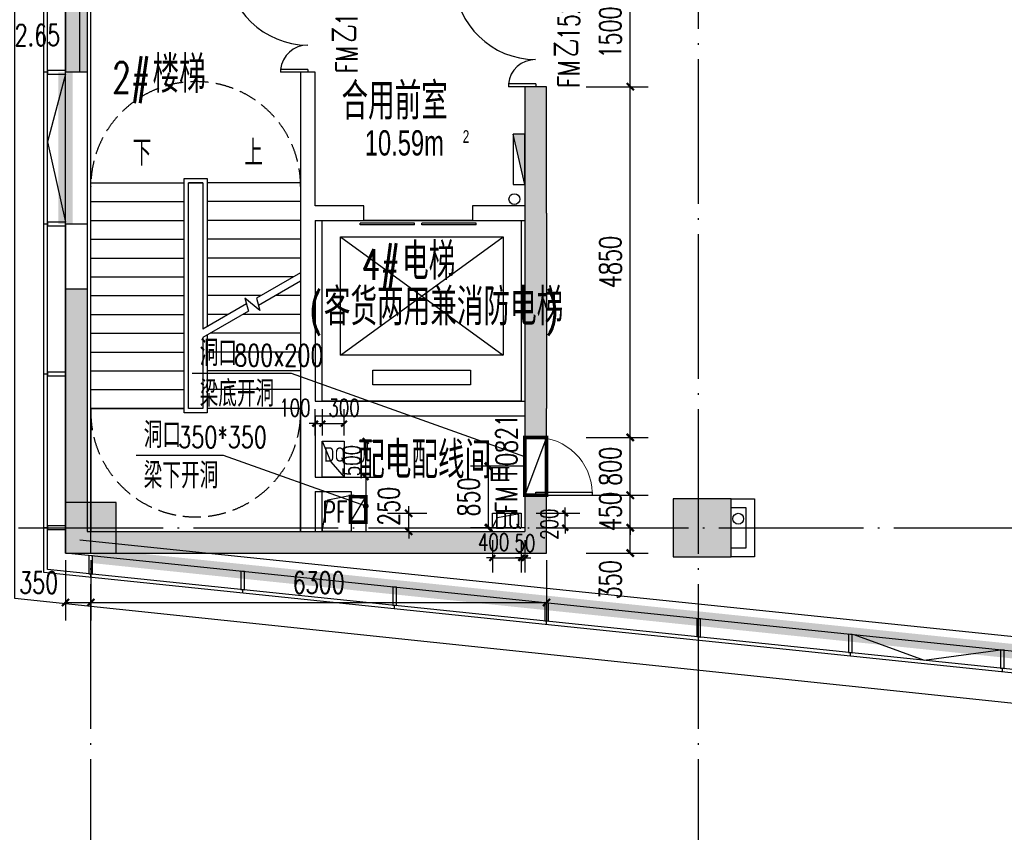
# Model space of a CAD drawing. Extents: x 797781 to 1255204, y 21234 to 1024248.
# Tile 427 of 656: x 895525 to 909134, y 468431 to 479670. Entities that reach past the tile are written whole.
import ezdxf

# ---------------------------------------------------------------- set-up
doc = ezdxf.new("R2010")
doc.units = 0
doc.header["$LTSCALE"] = 1000
doc.header["$MEASUREMENT"] = 0
for name, pattern in [('230303生产综合楼-平面图_t8$0$DASH', [0.35, 0.25, -0.1]), ('230303生产综合楼-平面图_t8$0$DOTE', [2.42, 2, -0.2, 0.02, -0.2]), ('__DASH', [0.35, 0.25, -0.1])]:
    doc.linetypes.add(name, pattern=pattern)
for name, color, linetype in [('.2023.03.07提建筑条件', 3, 'Continuous'), ('230303生产综合楼-平面图_t8$0$3T_WOOD', 21, 'Continuous'), ('230303生产综合楼-平面图_t8$0$COLUMN', 40, 'Continuous'), ('230303生产综合楼-平面图_t8$0$CURTWALL', 4, 'Continuous'), ('230303生产综合楼-平面图_t8$0$DIM_LEAD', 3, 'Continuous'), ('230303生产综合楼-平面图_t8$0$DIM_SYMB', 3, 'Continuous'), ('230303生产综合楼-平面图_t8$0$DOOR_FIRE', 4, 'Continuous'), ('230303生产综合楼-平面图_t8$0$DOOR_FIRE_TEXT', 7, 'Continuous'), ('230303生产综合楼-平面图_t8$0$DOTE', 1, '230303生产综合楼-平面图_t8$0$DOTE'), ('230303生产综合楼-平面图_t8$0$EVTR', 2, 'Continuous'), ('230303生产综合楼-平面图_t8$0$H-楼板留洞', 6, 'Continuous'), ('230303生产综合楼-平面图_t8$0$PUB_DIM', 3, 'Continuous'), ('230303生产综合楼-平面图_t8$0$PUB_HATCH', 8, 'Continuous'), ('230303生产综合楼-平面图_t8$0$PUB_TEXT', 7, 'Continuous'), ('230303生产综合楼-平面图_t8$0$SPACE', 7, 'Continuous'), ('230303生产综合楼-平面图_t8$0$STAIR', 2, 'Continuous'), ('230303生产综合楼-平面图_t8$0$VPIPE-雨水', 4, 'Continuous'), ('230303生产综合楼-平面图_t8$0$WALL', 40, 'Continuous'), ('230303生产综合楼-平面图_t8$0$WINDOW', 4, 'Continuous'), ('230303生产综合楼-平面图_t8$0$条件', 7, 'Continuous'), ('230303生产综合楼-平面图_t8$0$板洞', 6, 'Continuous'), ('230303生产综合楼-平面图_t8$0$水管', 4, 'Continuous'), ('230303生产综合楼-平面图_t8$0$看线', 115, 'Continuous'), ('230303生产综合楼-平面图_t8$0$轮廓', 2, 'Continuous'), ('DIM_LEAD', 3, 'Continuous'), ('DOOR_FIRE', 4, 'Continuous'), ('EQUIP_消火栓', 7, 'Continuous'), ('PUB_DIM', 3, 'Continuous'), ('PUB_HATCH', 8, 'Continuous'), ('PUB_TEXT', 7, 'Continuous'), ('TEL_TEXT', 7, 'Continuous'), ('VPIPE-消防', 1, 'Continuous'), ('电-强电平面-标注', 3, 'Continuous'), ('电气洞口', 6, 'Continuous')]:
    doc.layers.add(name, color=color, linetype=linetype)
doc.styles.add('230303生产综合楼-平面图_t8$0$_HZTXT', font='@HZTXT_E', dxfattribs={"width": 0.7, "bigfont": '@@HZTXT'})
doc.styles.add('230303生产综合楼-平面图_t8$0$_TCH_DIM', font='SIMPLEX', dxfattribs={"bigfont": 'GBCBIG'})
doc.styles.add('230303生产综合楼-平面图_T8$0$_TCH_DIM_T3', font='SIMPLEX', dxfattribs={"width": 0.705882, "bigfont": 'GBCBIG'})
doc.styles.add('230303生产综合楼-平面图_t8$0$_TCH_WINDOW', font='SIMPLEX', dxfattribs={"height": 3.5, "bigfont": 'GBCBIG'})
doc.styles.add('_TCH_DIM', font='SIMPLEX', dxfattribs={"bigfont": 'GBCBIG'})
doc.styles.add('_TCH_DIM_T3', font='SIMPLEX', dxfattribs={"width": 0.705882, "bigfont": 'GBCBIG'})
doc.styles.get("Standard").update_dxf_attribs({"font": 'gbenor.shx', "bigfont": 'gbcbig.shx'})
doc.dimstyles.new('230303生产综合楼-平面图_T8$0$_TCH_ARCH&&100', dxfattribs={"dimtxt": 297.5, "dimasz": 100, "dimexe": 250, "dimexo": 300, "dimgap": 126.25, "dimtad": 1, "dimdec": 0, "dimzin": 0, "dimdsep": 46, "dimtxsty": '230303生产综合楼-平面图_T8$0$_TCH_DIM_T3', "dimblk": '230303生产综合楼-平面图_t8$0$_ArchTick', "dimcen": 0.09, "dimclrt": 7, "dimazin": 2, "dimtfac": 1, "dimtdec": 0, "dimtix": 1, "dimtmove": 2, "dimatfit": 3, "dimfxl": 1, "dimtolj": 1, "dimtzin": 0, "dimarcsym": 0})
doc.dimstyles.new('_TCH_ARCH&&100', dxfattribs={"dimtxt": 297.5, "dimasz": 100, "dimexe": 250, "dimexo": 300, "dimgap": 126.25, "dimtad": 1, "dimdec": 0, "dimzin": 0, "dimdsep": 46, "dimtxsty": '_TCH_DIM_T3', "dimblk": 'ARCHTICK', "dimcen": 0.09, "dimclrt": 7, "dimazin": 2, "dimtfac": 1, "dimtdec": 0, "dimtix": 1, "dimtmove": 2, "dimatfit": 3, "dimfxl": 1, "dimtolj": 1, "dimtzin": 0, "dimarcsym": 0})
doc.dimstyles.new('_TCH_ARCH&&80', dxfattribs={"dimtxt": 238, "dimasz": 80, "dimexe": 200, "dimexo": 240, "dimgap": 101, "dimtad": 1, "dimdec": 0, "dimzin": 0, "dimdsep": 46, "dimtxsty": '_TCH_DIM_T3', "dimblk": 'ARCHTICK', "dimcen": 0.09, "dimclrt": 7, "dimazin": 2, "dimtfac": 1, "dimtdec": 0, "dimtix": 1, "dimtmove": 2, "dimatfit": 3, "dimfxl": 1, "dimtolj": 1, "dimtzin": 0, "dimarcsym": 0})

# ---------------------------------------------------------------- blocks, each defined once
blk = doc.blocks.new('AQ4-5')
at = {"color": 6, "linetype": '__DASH', "ltscale": 4, "const_width": 200}
for points in [[(1037161, 469163), (1037161, 471263)], [(1130261, 464963), (1130261, 461963), (1062726, 461963), (1037542, 464574)]]:
    blk.add_lwpolyline(points, dxfattribs=at)
blk = doc.blocks.new('ddddkkkkk')
at = {"layer": 'TEL_TEXT', "color": 3, "linetype": 'ByBlock'}
for p, q in [((1870760, -13732), (1870878, -14019)), ((1870878, -14019), (1871060, -14232))]:
    blk.add_line(p, q, dxfattribs=at)
blk.add_lwpolyline([(1871060, -13732), (1871060, -14232), (1870760, -14232), (1870760, -13732)], close=True, dxfattribs=at)
blk = doc.blocks.new('_ArchTick')
at = {"color": 0, "linetype": 'ByBlock', "const_width": 0.4}
blk.add_lwpolyline([(-0.5, -0.5), (0.5, 0.5)], dxfattribs=at)
blk = doc.blocks.new('*D6712')
at = {"layer": 'Defpoints', "color": 0, "transparency": 16777216}
for p in [(729408, 367189), (729736, 367189), (729408, 366689)]:
    blk.add_point(p, dxfattribs=at)
at = {"layer": 'PUB_DIM', "color": 0, "lineweight": -2, "transparency": 16777216}
for p, q in [((729648, 367189), (729936, 367189)), ((729736, 366689), (729736, 367189)), ((729648, 366689), (729936, 366689))]:
    blk.add_line(p, q, dxfattribs=at)
at = {"layer": 'PUB_DIM', "color": 0, "lineweight": -2, "transparency": 16777216, "xscale": 80, "yscale": 80, "zscale": 80}
for p, rotation in [((729736, 367189), 90), ((729736, 366689), 270)]:
    blk.add_blockref('_ArchTick', p, dxfattribs=dict(at, rotation=rotation))
at = {"layer": 'PUB_DIM', "color": 7, "transparency": 16777216, "insert": (729543, 366918), "char_height": 238, "attachment_point": 5, "rotation": 90, "style": '_TCH_DIM_T3'}
blk.add_mtext('\\A1;500', dxfattribs=at)
blk = doc.blocks.new('*D6713')
at = {"layer": 'Defpoints', "color": 0, "transparency": 16777216}
for p in [(729137, 367429), (729037, 367026), (729137, 367026)]:
    blk.add_point(p, dxfattribs=at)
at = {"layer": 'PUB_DIM', "color": 0, "lineweight": -2, "transparency": 16777216}
for p, q in [((729037, 367266), (729037, 367629)), ((729137, 367266), (729137, 367629)), ((729037, 367429), (728957, 367429)), ((729037, 367429), (729137, 367429)), ((729137, 367429), (729217, 367429))]:
    blk.add_line(p, q, dxfattribs=at)
at = {"layer": 'PUB_DIM', "color": 0, "lineweight": -2, "transparency": 16777216, "xscale": 80, "yscale": 80, "zscale": 80}
blk.add_blockref('_ArchTick', (729037, 367429), dxfattribs=at)
at = {"layer": 'PUB_DIM', "color": 0, "lineweight": -2, "transparency": 16777216, "xscale": 80, "yscale": 80, "zscale": 80, "rotation": 180}
blk.add_blockref('_ArchTick', (729137, 367429), dxfattribs=at)
at = {"layer": 'PUB_DIM', "color": 7, "transparency": 16777216, "insert": (728757, 367649), "char_height": 238, "attachment_point": 5, "style": '_TCH_DIM_T3'}
blk.add_mtext('\\A1;100', dxfattribs=at)
blk = doc.blocks.new('*D6714')
at = {"layer": 'Defpoints', "color": 0, "transparency": 16777216}
for p in [(729437, 367429), (729137, 367026), (729437, 367026)]:
    blk.add_point(p, dxfattribs=at)
at = {"layer": 'PUB_DIM', "color": 0, "lineweight": -2, "transparency": 16777216}
for p, q in [((729137, 367266), (729137, 367629)), ((729437, 367266), (729437, 367629)), ((729137, 367429), (729437, 367429))]:
    blk.add_line(p, q, dxfattribs=at)
at = {"layer": 'PUB_DIM', "color": 0, "lineweight": -2, "transparency": 16777216, "xscale": 80, "yscale": 80, "zscale": 80, "rotation": 180}
blk.add_blockref('_ArchTick', (729137, 367429), dxfattribs=at)
at = {"layer": 'PUB_DIM', "color": 0, "lineweight": -2, "transparency": 16777216, "xscale": 80, "yscale": 80, "zscale": 80}
blk.add_blockref('_ArchTick', (729437, 367429), dxfattribs=at)
at = {"layer": 'PUB_DIM', "color": 7, "transparency": 16777216, "insert": (729437, 367649), "char_height": 238, "attachment_point": 5, "style": '_TCH_DIM_T3'}
blk.add_mtext('\\A1;300', dxfattribs=at)
blk = doc.blocks.new('*D6715')
at = {"layer": 'Defpoints', "color": 0, "transparency": 16777216}
for p in [(731434, 366839), (732237, 366839), (732237, 365989)]:
    blk.add_point(p, dxfattribs=at)
at = {"layer": 'PUB_DIM', "color": 0, "lineweight": -2, "transparency": 16777216}
for p, q in [((731937, 366839), (731184, 366839)), ((731434, 365989), (731434, 366839)), ((731937, 365989), (731184, 365989))]:
    blk.add_line(p, q, dxfattribs=at)
at = {"layer": 'PUB_DIM', "color": 0, "lineweight": -2, "transparency": 16777216, "xscale": 100, "yscale": 100, "zscale": 100}
for p, rotation in [((731434, 366839), 90), ((731434, 365989), 270)]:
    blk.add_blockref('_ArchTick', p, dxfattribs=dict(at, rotation=rotation))
at = {"layer": 'PUB_DIM', "color": 7, "transparency": 16777216, "insert": (731159, 366414), "char_height": 297.5, "attachment_point": 5, "rotation": 90, "style": '_TCH_DIM_T3'}
blk.add_mtext('\\A1;850', dxfattribs=at)
blk = doc.blocks.new('*D6676')
at = {"layer": 'Defpoints', "color": 0, "transparency": 16777216}
for p in [(766439, 188079), (767080, 188079), (766439, 187879)]:
    blk.add_point(p, dxfattribs=at)
at = {"layer": 'PUB_DIM', "color": 0, "lineweight": -2, "transparency": 16777216}
for p, q in [((766679, 188079), (767280, 188079)), ((767080, 188079), (767080, 188159)), ((767080, 187879), (767080, 188079)), ((766679, 187879), (767280, 187879)), ((767080, 187879), (767080, 187799))]:
    blk.add_line(p, q, dxfattribs=at)
at = {"layer": 'PUB_DIM', "color": 0, "lineweight": -2, "transparency": 16777216, "xscale": 80, "yscale": 80, "zscale": 80}
for p, rotation in [((767080, 188079), 270), ((767080, 187879), 90)]:
    blk.add_blockref('_ArchTick', p, dxfattribs=dict(at, rotation=rotation))
at = {"layer": 'PUB_DIM', "color": 7, "transparency": 16777216, "insert": (766860, 187929), "char_height": 238, "attachment_point": 5, "rotation": 90, "style": '_TCH_DIM_T3'}
blk.add_mtext('\\A1;200', dxfattribs=at)
blk = doc.blocks.new('*D6677')
at = {"layer": 'Defpoints', "color": 0, "transparency": 16777216}
for p in [(766073, 187949), (766473, 187949), (766473, 187461)]:
    blk.add_point(p, dxfattribs=at)
at = {"layer": 'PUB_DIM', "color": 0, "lineweight": -2, "transparency": 16777216}
for p, q in [((766073, 187709), (766073, 187261)), ((766473, 187709), (766473, 187261)), ((766073, 187461), (765993, 187461)), ((766073, 187461), (766473, 187461)), ((766473, 187461), (766553, 187461))]:
    blk.add_line(p, q, dxfattribs=at)
at = {"layer": 'PUB_DIM', "color": 0, "lineweight": -2, "transparency": 16777216, "xscale": 80, "yscale": 80, "zscale": 80}
blk.add_blockref('_ArchTick', (766073, 187461), dxfattribs=at)
at = {"layer": 'PUB_DIM', "color": 0, "lineweight": -2, "transparency": 16777216, "xscale": 80, "yscale": 80, "zscale": 80, "rotation": 180}
blk.add_blockref('_ArchTick', (766473, 187461), dxfattribs=at)
at = {"layer": 'PUB_DIM', "color": 7, "transparency": 16777216, "insert": (766091, 187680), "char_height": 238, "attachment_point": 5, "style": '_TCH_DIM_T3'}
blk.add_mtext('\\A1;400', dxfattribs=at)
blk = doc.blocks.new('*D6678')
at = {"layer": 'Defpoints', "color": 0, "transparency": 16777216}
for p in [(766473, 187949), (766523, 187949), (766523, 187461)]:
    blk.add_point(p, dxfattribs=at)
at = {"layer": 'PUB_DIM', "color": 0, "lineweight": -2, "transparency": 16777216}
for p, q in [((766473, 187709), (766473, 187261)), ((766523, 187709), (766523, 187261)), ((766473, 187461), (766393, 187461)), ((766473, 187461), (766523, 187461)), ((766523, 187461), (766603, 187461))]:
    blk.add_line(p, q, dxfattribs=at)
at = {"layer": 'PUB_DIM', "color": 0, "lineweight": -2, "transparency": 16777216, "xscale": 80, "yscale": 80, "zscale": 80}
blk.add_blockref('_ArchTick', (766473, 187461), dxfattribs=at)
at = {"layer": 'PUB_DIM', "color": 0, "lineweight": -2, "transparency": 16777216, "xscale": 80, "yscale": 80, "zscale": 80, "rotation": 180}
blk.add_blockref('_ArchTick', (766523, 187461), dxfattribs=at)
at = {"layer": 'PUB_DIM', "color": 7, "transparency": 16777216, "insert": (766523, 187666), "char_height": 238, "attachment_point": 5, "style": '_TCH_DIM_T3'}
blk.add_mtext('\\A1;50', dxfattribs=at)
blk = doc.blocks.new('3FND33')
at = {"layer": 'PUB_TEXT', "style": '_TCH_DIM', "width": 0.705882}
blk.add_text('h+2.65', height=297.5, dxfattribs=at).set_placement((709709.4, 381969.5))
blk = doc.blocks.new('$TwtSys$00000434')
for p, q in [((-0.5, 0.5), (-0.5, -0.5)), ((-0.5, -0.5), (0.5, 0.5)), ((0.5, 0.5), (-0.5, 0.5)), ((0.5, -0.5), (0.5, 0.5)), ((-0.5, -0.5), (0.5, -0.5))]:
    blk.add_line(p, q)
blk.add_solid([(0.5, -0.5), (0.5, 0.5), (-0.5, -0.5)])
blk = doc.blocks.new('230303生产综合楼-平面图_t8$0$4-XHS')
at = {"layer": '230303生产综合楼-平面图_t8$0$VPIPE-雨水'}
blk.add_circle((1032936, 265724.5), 75, dxfattribs=at)
at = {"layer": 'VPIPE-消防'}
blk.add_circle((1029842.6, 270144.5), 75, dxfattribs=at)
at = {"layer": 'EQUIP_消火栓', "xscale": 700, "yscale": 160, "zscale": 700, "rotation": 90.00000000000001}
blk.add_blockref('$TwtSys$00000434', (1029907.6, 270694.5), dxfattribs=at)
blk = doc.blocks.new('230303生产综合楼-平面图_t8$0$3WLGJ')
at = {"layer": '230303生产综合楼-平面图_t8$0$3T_WOOD'}
for points in [[(1019266, 181822), (1019216, 181822)], [(1019266, 179722), (1019216, 179722)], [(1019266, 177647), (1019216, 177647)], [(1019266, 175522), (1019216, 175522)], [(1019866, 174833), (1019866, 174884)], [(1021966, 174617), (1021966, 174667)], [(1024066, 174399), (1024066, 174449)], [(1026166, 174181), (1026166, 174232)], [(1028266, 173964), (1028266, 174014)], [(1030366, 173746), (1030366, 173796)], [(1032466, 173528), (1032466, 173578)]]:
    blk.add_lwpolyline(points, dxfattribs=at)
for points in [[(1019266, 181847), (1019266, 181797), (1019516, 181797), (1019516, 181847)], [(1019266, 179747), (1019266, 179697), (1019516, 179697), (1019516, 179747)], [(1019266, 177672), (1019266, 177622), (1019516, 177622), (1019516, 177672)], [(1019266, 175547), (1019266, 175497), (1019516, 175497), (1019516, 175547)], [(1019841, 174886), (1019891, 174881), (1019891, 175132), (1019841, 175138)], [(1021941, 174670), (1021991, 174664), (1021991, 174916), (1021941, 174921)], [(1024041, 174452), (1024091, 174447), (1024091, 174698), (1024041, 174703)], [(1026141, 174234), (1026191, 174229), (1026191, 174480), (1026141, 174486)], [(1028241, 174016), (1028291, 174011), (1028291, 174263), (1028241, 174268)], [(1030341, 173799), (1030391, 173794), (1030391, 174045), (1030341, 174050)], [(1032441, 173581), (1032491, 173576), (1032491, 173827), (1032441, 173832)]]:
    blk.add_lwpolyline(points, close=True, dxfattribs=at)
blk = doc.blocks.new('230303生产综合楼-平面图_t8$0$$DORLIB2D$00000127')
at = {"color": 0}
for points in [[(-0.5333, 0.7949), (-0.5333, 0.6904)], [(-0.0333, 0.7949), (-0.5333, 0.7949)], [(-0.0333, 0.7949), (-0.0333, 0.6904)], [(0.5333, 0.7949), (0.0333, 0.7949)], [(0.0333, 0.7949), (0.0333, 0.6904)], [(0.5333, 0.7949), (0.5333, 0.6904)], [(-0.0333, 0.6904), (-0.5333, 0.6904)], [(0.5333, 0.6904), (0.0333, 0.6904)], [(0.5, 0.5), (-0.5, 0.5)]]:
    blk.add_lwpolyline(points, dxfattribs=at)
blk = doc.blocks.new('230303生产综合楼-平面图_t8$0$$DorLib2D$00000225')
at = {"color": 0}
for p, q in [((0.475, -0.0014), (0.475, 0.7521)), ((0.475, 0.7521), (0.5, 0.7521)), ((0.5, -0.0014), (0.5, 0.7521)), ((-0.5, 0), (-0.5, 0.252)), ((-0.475, 0.252), (-0.5, 0.252)), ((-0.475, 0), (-0.475, 0.252)), ((-0.475, 0), (-0.5, 0)), ((0.475, -0.0014), (0.5, -0.0014))]:
    blk.add_line(p, q, dxfattribs=at)
for centre, radius, start, end in [((0.5046, -0.0019), 0.7546, 92.24927, 179.72377), ((-0.5008, 0.0026), 0.2508, 359.78987, 84.09744)]:
    blk.add_arc(centre, radius, start, end, dxfattribs=at)
blk = doc.blocks.new('$DorLib2D$00000001')
for p, q in [((0.45, 0.975), (0.5, 0.975)), ((0.45, 0), (0.45, 0.975)), ((0.5, 0), (0.5, 0.975)), ((0.5, 0), (0.45, 0))]:
    blk.add_line(p, q)
at = {"lineweight": 13}
blk.add_arc((0.475, 0), 0.975, 91.4693, 180, dxfattribs=at)
blk = doc.blocks.new('230303生产综合楼-平面图_t8$0$_ArchTick')
at = {"color": 0, "linetype": 'ByBlock', "const_width": 0.3}
blk.add_lwpolyline([(-0.5, -0.5), (0.5, 0.5)], dxfattribs=at)
blk = doc.blocks.new('*D6260')
at = {"layer": '230303生产综合楼-平面图_t8$0$PUB_DIM', "color": 0, "lineweight": -2, "transparency": 16777216}
for p, q in [((729893, 272468), (730754, 272468)), ((730504, 272118), (730504, 272468)), ((729893, 272118), (730754, 272118))]:
    blk.add_line(p, q, dxfattribs=at)
at = {"layer": 'Defpoints', "color": 0, "transparency": 16777216}
for p in [(729593, 272468), (730504, 272468), (729593, 272118)]:
    blk.add_point(p, dxfattribs=at)
at = {"layer": '230303生产综合楼-平面图_t8$0$PUB_DIM', "color": 0, "lineweight": -2, "transparency": 16777216, "xscale": 100, "yscale": 100, "zscale": 100}
for p, rotation in [((730504, 272468), 90), ((730504, 272118), 270)]:
    blk.add_blockref('230303生产综合楼-平面图_t8$0$_ArchTick', p, dxfattribs=dict(at, rotation=rotation))
at = {"layer": '230303生产综合楼-平面图_t8$0$PUB_DIM', "color": 7, "transparency": 16777216, "insert": (730229, 271748), "char_height": 297.5, "attachment_point": 5, "rotation": 90, "style": '230303生产综合楼-平面图_T8$0$_TCH_DIM_T3'}
blk.add_mtext('\\A1;350', dxfattribs=at)
blk = doc.blocks.new('*D6261')
at = {"layer": '230303生产综合楼-平面图_t8$0$PUB_DIM', "color": 0, "lineweight": -2, "transparency": 16777216}
for p, q in [((730504, 272918), (730504, 273018)), ((729893, 272918), (730754, 272918)), ((730504, 272468), (730504, 272918)), ((729893, 272468), (730754, 272468)), ((730504, 272468), (730504, 272368))]:
    blk.add_line(p, q, dxfattribs=at)
at = {"layer": 'Defpoints', "color": 0, "transparency": 16777216}
for p in [(729593, 272918), (730504, 272918), (729593, 272468)]:
    blk.add_point(p, dxfattribs=at)
at = {"layer": '230303生产综合楼-平面图_t8$0$PUB_DIM', "color": 0, "lineweight": -2, "transparency": 16777216, "xscale": 100, "yscale": 100, "zscale": 100}
for p, rotation in [((730504, 272918), 270), ((730504, 272468), 90)]:
    blk.add_blockref('230303生产综合楼-平面图_t8$0$_ArchTick', p, dxfattribs=dict(at, rotation=rotation))
at = {"layer": '230303生产综合楼-平面图_t8$0$PUB_DIM', "color": 7, "transparency": 16777216, "insert": (730229, 272693), "char_height": 297.5, "attachment_point": 5, "rotation": 90, "style": '230303生产综合楼-平面图_T8$0$_TCH_DIM_T3'}
blk.add_mtext('\\A1;450', dxfattribs=at)
blk = doc.blocks.new('*D6262')
at = {"layer": '230303生产综合楼-平面图_t8$0$PUB_DIM', "color": 0, "lineweight": -2, "transparency": 16777216}
for p, q in [((729893, 273718), (730754, 273718)), ((730504, 272918), (730504, 273718)), ((729893, 272918), (730754, 272918))]:
    blk.add_line(p, q, dxfattribs=at)
at = {"layer": 'Defpoints', "color": 0, "transparency": 16777216}
for p in [(729593, 273718), (730504, 273718), (729593, 272918)]:
    blk.add_point(p, dxfattribs=at)
at = {"layer": '230303生产综合楼-平面图_t8$0$PUB_DIM', "color": 0, "lineweight": -2, "transparency": 16777216, "xscale": 100, "yscale": 100, "zscale": 100}
for p, rotation in [((730504, 273718), 90), ((730504, 272918), 270)]:
    blk.add_blockref('230303生产综合楼-平面图_t8$0$_ArchTick', p, dxfattribs=dict(at, rotation=rotation))
at = {"layer": '230303生产综合楼-平面图_t8$0$PUB_DIM', "color": 7, "transparency": 16777216, "insert": (730229, 273318), "char_height": 297.5, "attachment_point": 5, "rotation": 90, "style": '230303生产综合楼-平面图_T8$0$_TCH_DIM_T3'}
blk.add_mtext('\\A1;800', dxfattribs=at)
blk = doc.blocks.new('*D6263')
at = {"layer": '230303生产综合楼-平面图_t8$0$PUB_DIM', "color": 0, "lineweight": -2, "transparency": 16777216}
for p, q in [((729893, 278568), (730754, 278568)), ((730504, 273718), (730504, 278568)), ((729893, 273718), (730754, 273718))]:
    blk.add_line(p, q, dxfattribs=at)
at = {"layer": 'Defpoints', "color": 0, "transparency": 16777216}
for p in [(729593, 278568), (730504, 278568), (729593, 273718)]:
    blk.add_point(p, dxfattribs=at)
at = {"layer": '230303生产综合楼-平面图_t8$0$PUB_DIM', "color": 0, "lineweight": -2, "transparency": 16777216, "xscale": 100, "yscale": 100, "zscale": 100}
for p, rotation in [((730504, 278568), 90), ((730504, 273718), 270)]:
    blk.add_blockref('230303生产综合楼-平面图_t8$0$_ArchTick', p, dxfattribs=dict(at, rotation=rotation))
at = {"layer": '230303生产综合楼-平面图_t8$0$PUB_DIM', "color": 7, "transparency": 16777216, "insert": (730229, 276143), "char_height": 297.5, "attachment_point": 5, "rotation": 90, "style": '230303生产综合楼-平面图_T8$0$_TCH_DIM_T3'}
blk.add_mtext('\\A1;4850', dxfattribs=at)
blk = doc.blocks.new('*D6264')
at = {"layer": '230303生产综合楼-平面图_t8$0$PUB_DIM', "color": 0, "lineweight": -2, "transparency": 16777216}
for p, q in [((729893, 280068), (730754, 280068)), ((730504, 278568), (730504, 280068)), ((729893, 278568), (730754, 278568))]:
    blk.add_line(p, q, dxfattribs=at)
at = {"layer": 'Defpoints', "color": 0, "transparency": 16777216}
for p in [(729593, 280068), (730504, 280068), (729593, 278568)]:
    blk.add_point(p, dxfattribs=at)
at = {"layer": '230303生产综合楼-平面图_t8$0$PUB_DIM', "color": 0, "lineweight": -2, "transparency": 16777216, "xscale": 100, "yscale": 100, "zscale": 100}
for p, rotation in [((730504, 280068), 90), ((730504, 278568), 270)]:
    blk.add_blockref('230303生产综合楼-平面图_t8$0$_ArchTick', p, dxfattribs=dict(at, rotation=rotation))
at = {"layer": '230303生产综合楼-平面图_t8$0$PUB_DIM', "color": 7, "transparency": 16777216, "insert": (730229, 279318), "char_height": 297.5, "attachment_point": 5, "rotation": 90, "style": '230303生产综合楼-平面图_T8$0$_TCH_DIM_T3'}
blk.add_mtext('\\A1;1500', dxfattribs=at)
blk = doc.blocks.new('*D6266')
at = {"layer": '230303生产综合楼-平面图_t8$0$PUB_DIM', "color": 0, "lineweight": -2, "transparency": 16777216}
for p, q in [((722698, 272020), (722698, 271184)), ((723048, 272020), (723048, 271184)), ((722698, 271434), (723048, 271434))]:
    blk.add_line(p, q, dxfattribs=at)
at = {"layer": 'Defpoints', "color": 0, "transparency": 16777216}
for p in [(722698, 272320), (723048, 272320), (723048, 271434)]:
    blk.add_point(p, dxfattribs=at)
at = {"layer": '230303生产综合楼-平面图_t8$0$PUB_DIM', "color": 0, "lineweight": -2, "transparency": 16777216, "xscale": 100, "yscale": 100, "zscale": 100, "rotation": 180}
blk.add_blockref('230303生产综合楼-平面图_t8$0$_ArchTick', (722698, 271434), dxfattribs=at)
at = {"layer": '230303生产综合楼-平面图_t8$0$PUB_DIM', "color": 0, "lineweight": -2, "transparency": 16777216, "xscale": 100, "yscale": 100, "zscale": 100}
blk.add_blockref('230303生产综合楼-平面图_t8$0$_ArchTick', (723048, 271434), dxfattribs=at)
at = {"layer": '230303生产综合楼-平面图_t8$0$PUB_DIM', "color": 7, "transparency": 16777216, "insert": (722328, 271709), "char_height": 297.5, "attachment_point": 5, "style": '230303生产综合楼-平面图_T8$0$_TCH_DIM_T3'}
blk.add_mtext('\\A1;350', dxfattribs=at)
blk = doc.blocks.new('*D6267')
at = {"layer": '230303生产综合楼-平面图_t8$0$PUB_DIM', "color": 0, "lineweight": -2, "transparency": 16777216}
for p, q in [((723048, 272020), (723048, 271184)), ((729348, 272020), (729348, 271184)), ((723048, 271434), (729348, 271434))]:
    blk.add_line(p, q, dxfattribs=at)
at = {"layer": 'Defpoints', "color": 0, "transparency": 16777216}
for p in [(723048, 272320), (729348, 272320), (729348, 271434)]:
    blk.add_point(p, dxfattribs=at)
at = {"layer": '230303生产综合楼-平面图_t8$0$PUB_DIM', "color": 0, "lineweight": -2, "transparency": 16777216, "xscale": 100, "yscale": 100, "zscale": 100, "rotation": 180}
blk.add_blockref('230303生产综合楼-平面图_t8$0$_ArchTick', (723048, 271434), dxfattribs=at)
at = {"layer": '230303生产综合楼-平面图_t8$0$PUB_DIM', "color": 0, "lineweight": -2, "transparency": 16777216, "xscale": 100, "yscale": 100, "zscale": 100}
blk.add_blockref('230303生产综合楼-平面图_t8$0$_ArchTick', (729348, 271434), dxfattribs=at)
at = {"layer": '230303生产综合楼-平面图_t8$0$PUB_DIM', "color": 7, "transparency": 16777216, "insert": (726198, 271709), "char_height": 297.5, "attachment_point": 5, "style": '230303生产综合楼-平面图_T8$0$_TCH_DIM_T3'}
blk.add_mtext('\\A1;6300', dxfattribs=at)
blk = doc.blocks.new('*D6269')
at = {"layer": '230303生产综合楼-平面图_t8$0$PUB_DIM', "color": 0, "lineweight": -2, "transparency": 16777216}
for p, q in [((727442, 272668), (727442, 272768)), ((727148, 272668), (727692, 272668)), ((727442, 272418), (727442, 272668)), ((727148, 272418), (727692, 272418)), ((727442, 272418), (727442, 272318))]:
    blk.add_line(p, q, dxfattribs=at)
at = {"layer": 'Defpoints', "color": 0, "transparency": 16777216}
for p in [(726848, 272668), (727442, 272668), (726848, 272418)]:
    blk.add_point(p, dxfattribs=at)
at = {"layer": '230303生产综合楼-平面图_t8$0$PUB_DIM', "color": 0, "lineweight": -2, "transparency": 16777216, "xscale": 100, "yscale": 100, "zscale": 100}
for p, rotation in [((727442, 272668), 270), ((727442, 272418), 90)]:
    blk.add_blockref('230303生产综合楼-平面图_t8$0$_ArchTick', p, dxfattribs=dict(at, rotation=rotation))
at = {"layer": '230303生产综合楼-平面图_t8$0$PUB_DIM', "color": 7, "transparency": 16777216, "insert": (727167, 272765), "char_height": 297.5, "attachment_point": 5, "rotation": 90, "style": '230303生产综合楼-平面图_T8$0$_TCH_DIM_T3'}
blk.add_mtext('\\A1;250', dxfattribs=at)
blk = doc.blocks.new('_FZH')
blk.add_lwpolyline([(-0.5, -0.5), (0.5, -0.5), (0.5, 0.5), (-0.5, 0.5)], close=True)
at = {"layer": 'PUB_HATCH'}
blk.add_solid([(-0.5, -0.5), (0.5, -0.5), (-0.5, 0.5), (0.5, 0.5)], dxfattribs=at)
blk = doc.blocks.new('3FQD')
at = {"layer": 'DIM_LEAD'}
for p, q in [((728712.4, 368120.4), (727337.1, 368120.4)), ((731936.8, 366970.4), (728712.4, 368120.4))]:
    blk.add_line(p, q, dxfattribs=at)
at = {"layer": '电气洞口', "color": 6, "lineweight": -2}
blk.add_line((732236.8, 367239.1), (731936.8, 366439.1), dxfattribs=at)
at = {"layer": '电气洞口', "color": 6, "lineweight": -2, "const_width": 50}
blk.add_lwpolyline([(731936.8, 366439.1), (732236.8, 366439.1), (732236.8, 367239.1), (731936.8, 367239.1)], close=True, dxfattribs=at)
at = {"layer": '电-强电平面-标注', "color": 3}
blk.add_blockref('ddddkkkkk', (-1141623.5, 380920.8), dxfattribs=at)
at = {"layer": 'PUB_TEXT', "style": '_TCH_DIM'}
for s, p in [('洞口', (727442.1, 368225.4)), ('梁底开洞', (727442.1, 367665.4))]:
    blk.add_text(s, height=357.45, dxfattribs=at).set_placement(p)
at = {"layer": 'PUB_TEXT', "style": '_TCH_DIM', "width": 0.705882}
blk.add_text('800x200', height=297.5, dxfattribs=at).set_placement((727918.7, 368225.4))
at = {"layer": 'PUB_TEXT'}
blk.add_text('DQ', height=200, dxfattribs=at).set_placement((729158.5, 366901.7))
at = {"layer": 'PUB_DIM'}
for base, p1, p2, angle, picture, middle in [((729136.8, 367429.1), (729036.8, 367026.4), (729136.8, 367026.4), 0, '*D6713', (728756.8, 367649.1)), ((729436.8, 367429.1), (729136.8, 367026.4), (729436.8, 367026.4), 0, '*D6714', (729436.8, 367649.1)), ((729735.9, 367189.1), (729408.4, 366689.1), (729408.4, 367189.1), 90, '*D6712', (729542.8, 366918))]:
    dim = blk.add_linear_dim(base=base, p1=p1, p2=p2, angle=angle, dimstyle='_TCH_ARCH&&80', dxfattribs=at)
    dim.commit()
    dim.dimension.update_dxf_attribs({"geometry": picture, "text_midpoint": middle, "dimtype": 161})
dim = blk.add_aligned_dim(p1=(732236.8, 365989.1), p2=(732236.8, 366839.1), distance=802.5, dimstyle='_TCH_ARCH&&100', dxfattribs=at)
dim.commit()
dim.dimension.update_dxf_attribs({"geometry": '*D6715', "text_midpoint": (731159.4, 366414.1)})
blk = doc.blocks.new('DQBD1')
at = {"layer": '.2023.03.07提建筑条件'}
blk.add_lwpolyline([(766073.1, 187879.2), (766073.1, 188079.2), (766473.1, 188079.2), (766473.1, 187879.2)], close=True, dxfattribs=at)
blk.add_lwpolyline([(766073.1, 187879.2), (766145.2, 188019.5), (766473.1, 188079.2)], dxfattribs=at)
at = {"layer": 'PUB_TEXT'}
blk.add_text('DQ', height=250, dxfattribs=at).set_placement((766101.6, 187860.3))
at = {"layer": 'PUB_DIM'}
for base, p1, p2, angle, picture, middle in [((767080.4, 188079.2), (766438.8, 187879.2), (766438.8, 188079.2), 90, '*D6676', (766860.4, 187929.2)), ((766473.1, 187460.7), (766073.1, 187949.3), (766473.1, 187949.3), 0, '*D6677', (766090.6, 187680.2)), ((766523.1, 187460.7), (766473.1, 187949.3), (766523.1, 187949.3), 0, '*D6678', (766523.1, 187666))]:
    dim = blk.add_linear_dim(base=base, p1=p1, p2=p2, angle=angle, dimstyle='_TCH_ARCH&&80', dxfattribs=at)
    dim.commit()
    dim.dimension.update_dxf_attribs({"geometry": picture, "text_midpoint": middle, "dimtype": 161})
blk = doc.blocks.new('230303生产综合楼-平面图_t8$0$HXT-2')
at = {"layer": '230303生产综合楼-平面图_t8$0$PUB_HATCH'}
for points in [[(722998.3, 280567.9), (722698.3, 280867.9), (722698.3, 278767.9), (722998.3, 278767.9)], [(729348.3, 276817.9), (729348.3, 278567.9), (729048.3, 278567.9), (729048.3, 276817.9)], [(729348.3, 276817.9), (729048.3, 276817.9), (729048.3, 274117.9), (729348.3, 274117.9)], [(722698.3, 275767.9), (722698.3, 272117.9), (722998.3, 272417.9), (722998.3, 275767.9)], [(729048.3, 274117.9), (729048.3, 273717.9), (729348.3, 273717.9), (729348.3, 274117.9)], [(729348.3, 272117.9), (729348.3, 272917.9), (729048.3, 272917.9), (729048.3, 272417.9)], [(722998.3, 272417.9), (722698.3, 272117.9), (726048.3, 272117.9), (726048.3, 272417.9)], [(726048.3, 272417.9), (726048.3, 272117.9), (726748.3, 272117.9), (726748.3, 272417.9)], [(726748.3, 272417.9), (726748.3, 272117.9), (729348.3, 272117.9), (729048.3, 272417.9)]]:
    blk.add_hatch(color=256, dxfattribs=at).paths.add_polyline_path(points)
at = {"layer": '230303生产综合楼-平面图_t8$0$DIM_LEAD'}
for p, q in [((724880.4, 273467), (723675.1, 273467)), ((726848.3, 272767.9), (724880.4, 273467))]:
    blk.add_line(p, q, dxfattribs=at)
at = {"layer": '230303生产综合楼-平面图_t8$0$DIM_LEAD', "const_width": 40}
blk.add_lwpolyline([(726867.2, 272761.2, 1), (726829.5, 272774.6, 1)], format="xyb", close=True, dxfattribs=at)
at = {"layer": '230303生产综合楼-平面图_t8$0$DIM_SYMB'}
for points in [[(723723.3, 277367.9, 0, 0, 0), (723723.3, 273267.9, 0, 0, 0), (725273.3, 273267.9, 0, 0, 0), (725273.3, 275117.9, 80, 0, 0), (725273.3, 275417.9, 0, 0, 0)], [(725273.3, 277367.9, 0, 0, 0), (725273.3, 275977.9, 80, 0, 0), (725273.3, 275677.9, 0, 0, 0)]]:
    blk.add_lwpolyline(points, format="xyseb", dxfattribs=at)
at = {"layer": '230303生产综合楼-平面图_t8$0$EVTR'}
for p, q in [((726498.3, 274852.9), (726498.3, 276492.9)), ((726498.3, 276492.9), (728748.3, 276492.9)), ((726498.3, 274852.9), (728748.3, 276492.9)), ((726498.3, 276492.9), (728748.3, 274852.9)), ((728748.3, 276492.9), (728748.3, 274852.9)), ((728748.3, 274852.9), (726498.3, 274852.9)), ((726948.3, 274442.9), (726948.3, 274647.9)), ((726948.3, 274647.9), (728298.3, 274647.9)), ((728298.3, 274647.9), (728298.3, 274442.9)), ((728298.3, 274442.9), (726948.3, 274442.9))]:
    blk.add_line(p, q, dxfattribs=at)
at = {"layer": '230303生产综合楼-平面图_t8$0$H-楼板留洞'}
blk.add_lwpolyline([(726248.3, 272967.9), (726648.3, 272967.9), (726648.3, 272417.9), (726248.3, 272417.9)], close=True, dxfattribs=at)
at = {"layer": '230303生产综合楼-平面图_t8$0$STAIR'}
for p, q in [((723048.3, 272817.9), (723048.3, 280517.9)), ((723048.3, 274117.9), (723048.3, 277237.9)), ((723048.3, 277237.9), (724338.3, 277237.9)), ((724338.3, 277297.9), (724658.3, 277297.9)), ((724338.3, 274057.9), (724338.3, 277297.9)), ((724398.3, 274117.9), (724398.3, 277237.9)), ((724398.3, 277237.9), (724598.3, 277237.9)), ((724398.3, 274117.9), (724398.3, 277237.9)), ((724598.3, 277237.9), (724398.3, 277237.9)), ((724598.3, 277237.9), (724598.3, 275215.9)), ((724598.3, 277237.9), (724598.3, 275215.9)), ((724658.3, 277297.9), (724658.3, 275250.6)), ((725948.3, 277237.9), (724658.3, 277237.9)), ((725948.3, 277237.9), (725948.3, 275995.3)), ((723048.3, 276977.9), (724338.3, 276977.9)), ((725948.3, 276977.9), (724658.3, 276977.9)), ((723048.3, 276717.9), (724338.3, 276717.9)), ((725948.3, 276717.9), (724658.3, 276717.9)), ((723048.3, 276457.9), (724338.3, 276457.9)), ((725948.3, 276457.9), (724658.3, 276457.9)), ((723048.3, 276197.9), (724338.3, 276197.9)), ((725948.3, 276197.9), (724658.3, 276197.9)), ((725948.3, 275995.3), (725337.7, 275642.8)), ((723048.3, 275937.9), (724338.3, 275937.9)), ((725848.8, 275937.9), (724658.3, 275937.9)), ((725948.3, 275879.9), (725364.5, 275542.8)), ((725948.3, 275879.9), (725948.3, 274117.9)), ((723048.3, 275677.9), (724338.3, 275677.9)), ((725398.5, 275677.9), (724658.3, 275677.9)), ((725383.9, 275470.5), (725177.8, 275643.4)), ((725177.8, 275643.4), (725226.2, 275463)), ((725337.7, 275642.8), (725383.9, 275470.5)), ((725948.3, 275677.9), (725598.5, 275677.9)), ((725199.4, 275563), (724598.3, 275215.9)), ((725226.2, 275463), (724598.3, 275100.4)), ((723048.3, 275417.9), (724338.3, 275417.9)), ((724948.1, 275417.9), (724658.3, 275417.9)), ((725948.3, 275417.9), (725148.1, 275417.9)), ((723048.3, 275157.9), (724338.3, 275157.9)), ((724598.3, 275100.4), (724598.3, 274117.9)), ((724598.3, 275100.4), (724598.3, 274117.9)), ((724658.3, 275135.1), (724658.3, 274057.9)), ((725948.3, 275157.9), (724697.8, 275157.9)), ((723048.3, 274897.9), (724338.3, 274897.9)), ((725948.3, 274897.9), (724658.3, 274897.9)), ((723048.3, 274637.9), (724338.3, 274637.9)), ((725948.3, 274637.9), (724658.3, 274637.9)), ((723048.3, 274377.9), (724338.3, 274377.9)), ((725948.3, 274377.9), (724658.3, 274377.9)), ((723048.3, 274117.9), (724338.3, 274117.9)), ((723048.3, 274117.9), (723048.3, 272417.9)), ((724338.3, 274117.9), (723048.3, 274117.9)), ((724598.3, 274117.9), (724398.3, 274117.9)), ((724598.3, 274117.9), (724398.3, 274117.9)), ((725948.3, 274117.9), (724658.3, 274117.9)), ((725948.3, 274117.9), (724658.3, 274117.9)), ((725948.3, 272417.9), (725948.3, 274117.9)), ((724658.3, 274057.9), (724338.3, 274057.9)), ((723048.3, 272417.9), (725948.3, 272417.9))]:
    blk.add_line(p, q, dxfattribs=at)
at = {"layer": '230303生产综合楼-平面图_t8$0$WALL'}
for p, q in [((722698.3, 280867.9), (722698.3, 278767.9)), ((722998.3, 280567.9), (722998.3, 278767.9)), ((722998.3, 278767.9), (722698.3, 278767.9)), ((726148.3, 278767.9), (725948.3, 278767.9)), ((725948.3, 278767.9), (725948.3, 276817.9)), ((726148.3, 276917.9), (726148.3, 278767.9)), ((729348.3, 278567.9), (729048.3, 278567.9)), ((729048.3, 278567.9), (729048.3, 276817.9)), ((729348.3, 276817.9), (729348.3, 278567.9)), ((725948.3, 276817.9), (725948.3, 274117.9)), ((726823.3, 276917.9), (726148.3, 276917.9)), ((726823.3, 276717.9), (726823.3, 276917.9)), ((729048.3, 276917.9), (728323.3, 276917.9)), ((728323.3, 276917.9), (728323.3, 276717.9)), ((729048.3, 276817.9), (729048.3, 274117.9)), ((729348.3, 276817.9), (729348.3, 274117.9)), ((726148.3, 276717.9), (726823.3, 276717.9)), ((726148.3, 276717.9), (726148.3, 274217.9)), ((728323.3, 276717.9), (729048.3, 276717.9)), ((722698.3, 276667.9), (722698.3, 275767.9)), ((722998.3, 276667.9), (722698.3, 276667.9)), ((722998.3, 276667.9), (722998.3, 275767.9)), ((722698.3, 275767.9), (722698.3, 272117.9)), ((722998.3, 275767.9), (722698.3, 275767.9)), ((722998.3, 275767.9), (722998.3, 272417.9)), ((725948.3, 274117.9), (725948.3, 273067.9)), ((726148.3, 274217.9), (729048.3, 274217.9)), ((729048.3, 274117.9), (729048.3, 273717.9)), ((729348.3, 273717.9), (729348.3, 274117.9)), ((726148.3, 274017.9), (729048.3, 274017.9)), ((726148.3, 274017.9), (726148.3, 273167.9)), ((729048.3, 273717.9), (729348.3, 273717.9)), ((726148.3, 273167.9), (726848.3, 273167.9)), ((726848.3, 273167.9), (726848.3, 272417.9)), ((725948.3, 273067.9), (725948.3, 272417.9)), ((726148.3, 272967.9), (726648.3, 272967.9)), ((726148.3, 272967.9), (726148.3, 272417.9)), ((726648.3, 272967.9), (726648.3, 272417.9)), ((729348.3, 272917.9), (729048.3, 272917.9)), ((729048.3, 272917.9), (729048.3, 272417.9)), ((729348.3, 272117.9), (729348.3, 272917.9)), ((722998.3, 272417.9), (726048.3, 272417.9)), ((726048.3, 272417.9), (726748.3, 272417.9)), ((726748.3, 272417.9), (729048.3, 272417.9)), ((722698.3, 272117.9), (726048.3, 272117.9)), ((726048.3, 272117.9), (726748.3, 272117.9)), ((726748.3, 272117.9), (729348.3, 272117.9))]:
    blk.add_line(p, q, dxfattribs=at)
at = {"layer": '230303生产综合楼-平面图_t8$0$条件', "color": 1, "const_width": 50, "elevation": 3050}
blk.add_lwpolyline([(726848.3, 272896.8), (726848.3, 272546.8), (726639.6, 272546.8), (726639.6, 272898.7), (726848.3, 272896.8)], dxfattribs=at)
at = {"layer": '230303生产综合楼-平面图_t8$0$条件', "color": 1, "elevation": 3050}
blk.add_lwpolyline([(726639.6, 272546.8), (726848.3, 272896.8)], dxfattribs=at)
at = {"layer": '230303生产综合楼-平面图_t8$0$板洞'}
blk.add_lwpolyline([(728998.3, 274217.9), (726248.3, 274217.9), (726248.3, 276717.9), (728998.3, 276717.9)], close=True, dxfattribs=at)
blk.add_lwpolyline([(726248.3, 272417.9), (726323.1, 272851.9), (726648.3, 272917.9)], dxfattribs=at)
at = {"layer": '230303生产综合楼-平面图_t8$0$轮廓', "linetype": '230303生产综合楼-平面图_t8$0$DASH'}
for centre, start, end in [((724498.3, 277187.9), 0, 180), ((724498.3, 274067.9), 180.00129, 359.99871)]:
    blk.add_arc(centre, 1450, start, end, dxfattribs=at)
at = {"layer": 'DOOR_FIRE'}
for p, q in [((729048.3, 273717.9), (729048.3, 272917.9)), ((729348.3, 273717.9), (729348.3, 272917.9))]:
    blk.add_line(p, q, dxfattribs=at)
at = {"layer": '230303生产综合楼-平面图_t8$0$DOOR_FIRE', "xscale": -1500, "yscale": -1500}
for p, zscale, rotation in [((726048.3, 279517.9), 200, 269.9999999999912), ((729198.3, 279317.9), 300, 270.0000000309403)]:
    blk.add_blockref('230303生产综合楼-平面图_t8$0$$DorLib2D$00000225', p, dxfattribs=dict(at, zscale=zscale, rotation=rotation))
at = {"layer": '230303生产综合楼-平面图_t8$0$WINDOW', "xscale": 1500, "yscale": -200, "zscale": 200, "rotation": 3.819059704e-07}
blk.add_blockref('230303生产综合楼-平面图_t8$0$$DORLIB2D$00000127', (727573.3, 276817.9), dxfattribs=at)
at = {"layer": 'DOOR_FIRE', "xscale": 800, "yscale": 800, "zscale": 300, "rotation": 270.0000000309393}
blk.add_blockref('$DorLib2D$00000001', (729198.3, 273317.9), dxfattribs=at)
at = {"layer": '230303生产综合楼-平面图_t8$0$DOOR_FIRE_TEXT', "style": '230303生产综合楼-平面图_t8$0$_TCH_WINDOW', "width": 0.705882}
for s, p in [('1523z', (726735.8, 279412)), ('1523z', (729803.2, 279212)), ('FM', (726735.8, 278753.7)), ('FM', (729803.2, 278553.7)), ('0821', (728943.4, 273322)), ('FM', (728943.4, 272663.7))]:
    blk.add_text(s, height=297.5, rotation=90, dxfattribs=at).set_placement(p)
at = {"layer": '230303生产综合楼-平面图_t8$0$DOOR_FIRE_TEXT', "style": '230303生产综合楼-平面图_t8$0$_TCH_WINDOW'}
for s, p in [('乙', (726735.8, 279173.7)), ('乙', (729803.2, 278973.7)), ('甲', (728943.4, 273083.7))]:
    blk.add_text(s, height=357.4, rotation=90, dxfattribs=at).set_placement(p)
at = {"layer": '230303生产综合楼-平面图_t8$0$PUB_TEXT', "style": '230303生产综合楼-平面图_t8$0$_TCH_DIM'}
for s, height, p in [('楼梯', 510.64, (723901.9, 278482.7)), ('合用前室', 510.64, (726513, 278111.9)), ('下', 357.4, (723628.4, 277472.9)), ('上', 357.4, (725169.1, 277472.9)), ('电梯', 510.64, (727350.7, 275896.4)), ('客货两用兼消防电梯', 510.64, (726269.4, 275267.2)), ('洞口', 357.45, (723780.1, 273572)), ('配电配线间', 510.64, (726743.6, 273149.6)), ('梁下开洞', 357.45, (723780.1, 273012))]:
    blk.add_text(s, height=height, dxfattribs=at).set_placement(p)
at = {"layer": '230303生产综合楼-平面图_t8$0$PUB_TEXT', "style": '230303生产综合楼-平面图_t8$0$_TCH_DIM', "width": 0.705882}
for s, height, p in [('2#', 425, (723344.7, 278482.7)), ('4#', 425, (726793.6, 275896.4)), ('(', 425, (726069.4, 275267.2)), (')', 425, (729333.3, 275267.2)), ('350*350', 297.5, (724256.7, 273572)), ('PF', 297.5, (726245.6, 272538.9))]:
    blk.add_text(s, height=height, dxfattribs=at).set_placement(p)
at = {"layer": '230303生产综合楼-平面图_t8$0$SPACE', "style": '230303生产综合楼-平面图_t8$0$_HZTXT', "width": 0.7}
for s, height, p in [('10.59m', 350, (726835.4, 277615.9)), ('2', 175, (728188.7, 277790.9))]:
    blk.add_text(s, height=height, dxfattribs=at).set_placement(p)
at = {"layer": '230303生产综合楼-平面图_t8$0$PUB_DIM'}
for p1, p2, distance, picture, middle in [((729593.1, 278567.9), (729593.1, 280067.9), -911.3, '*D6264', (730229.4, 279317.9)), ((729593.1, 273717.9), (729593.1, 278567.9), -911.3, '*D6263', (730229.4, 276142.9)), ((729593.1, 272917.9), (729593.1, 273717.9), -911.3, '*D6262', (730229.4, 273317.9)), ((729593.1, 272467.9), (729593.1, 272917.9), -911.3, '*D6261', (730229.4, 272692.9)), ((723048.3, 272319.9), (729348.3, 272319.9), -885.9, '*D6267', (726198.3, 271709))]:
    dim = blk.add_aligned_dim(p1=p1, p2=p2, distance=distance, dimstyle='230303生产综合楼-平面图_T8$0$_TCH_ARCH&&100', dxfattribs=at)
    dim.commit()
    dim.dimension.update_dxf_attribs({"geometry": picture, "text_midpoint": middle})
for base, p1, p2, angle, picture, middle in [((727441.9, 272667.8), (726848.3, 272417.9), (726848.3, 272667.8), 90, '*D6269', (727166.9, 272765.4)), ((730504.4, 272467.9), (729593.1, 272117.9), (729593.1, 272467.9), 90, '*D6260', (730229.4, 271747.9)), ((723048.3, 271434), (722698.3, 272319.9), (723048.3, 272319.9), 0, '*D6266', (722328.3, 271709))]:
    dim = blk.add_linear_dim(base=base, p1=p1, p2=p2, angle=angle, dimstyle='230303生产综合楼-平面图_T8$0$_TCH_ARCH&&100', dxfattribs=at)
    dim.commit()
    dim.dimension.update_dxf_attribs({"geometry": picture, "text_midpoint": middle, "dimtype": 161})

msp = doc.modelspace()

# ---------------------------------------------------------------- linework, layer by layer
msp.add_lwpolyline([(896458, 478943.2), (896458, 476843.2)])
at = {"layer": '230303生产综合楼-平面图_t8$0$CURTWALL'}
for points in [[(895858, 495426.4), (921708, 492743.2), (989558, 492743.2), (989558, 469343.2), (921708, 469343.2), (895858, 472023.1)], [(895908, 495370.9), (921705.4, 492693.2), (989508, 492693.2), (989508, 469393.2), (921710.6, 469393.2), (895908, 472068.2)], [(896158, 495093.7), (921692.5, 492443.2), (989258, 492443.2), (989258, 469643.2), (921723.5, 469643.2), (896158, 472293.6)]]:
    msp.add_lwpolyline(points, close=True, dxfattribs=at)
for points in [[(896158, 478918.2), (895908, 477978.4), (896158, 476868.2)], [(907055.4, 471166.9), (908025.9, 470813.4), (909083, 470953.7)]]:
    msp.add_lwpolyline(points, dxfattribs=at)
at = {"layer": '230303生产综合楼-平面图_t8$0$DOTE'}
for p, q in [((896508, 467443.2), (896508, 495443.2)), ((904908, 467443.2), (904908, 495443.2)), ((895508, 472643.2), (988908, 472643.2))]:
    msp.add_line(p, q, dxfattribs=at)
at = {"layer": '230303生产综合楼-平面图_t8$0$PUB_HATCH', "color": 8}
for points in [[(896358, 478943.2), (896358, 494871.8), (921682.1, 492243.2), (989058, 492243.2), (989058, 478943.2)], [(989058, 476443.2), (989058, 469843.2), (921733.9, 469843.2), (896358, 472473.9)]]:
    msp.add_lwpolyline(points, dxfattribs=at)
at = {"layer": '230303生产综合楼-平面图_t8$0$水管'}
for points in [[(905358, 473043.2), (905682.4, 473043.2), (905682.4, 472243.2), (905358, 472243.2)], [(905358, 472923.2), (905562.4, 472923.2), (905562.4, 472363.2), (905358, 472363.2)]]:
    msp.add_lwpolyline(points, dxfattribs=at)
at = {"layer": '230303生产综合楼-平面图_t8$0$看线'}
msp.add_lwpolyline([(895458, 495870.7), (921394.7, 493143.2), (989958, 493143.2), (989958, 468943.2), (921321.3, 468943.2), (895458, 471663)], close=True, dxfattribs=at)

# ---------------------------------------------------------------- block references
for name, p in [('230303生产综合楼-平面图_t8$0$3WLGJ', (-123358.3, 297121.3)), ('AQ4-5', (-141003, 7679.8)), ('3FND33', (185340.2, 97337.5)), ('3FQD', (170571.2, 106654.1)), ('230303生产综合楼-平面图_t8$0$4-XHS', (-127479.6, 207043.7)), ('DQBD1', (135984.9, 284764))]:
    msp.add_blockref(name, p)
at = {"layer": '230303生产综合楼-平面图_t8$0$COLUMN'}
for p, xscale, yscale, zscale in [((896508, 472643.2), 700, 700, 700), ((904958, 472643.2), 800, 800, 800)]:
    msp.add_blockref('_FZH', p, dxfattribs=dict(at, xscale=xscale, yscale=yscale, zscale=zscale))
at = {"layer": '230303生产综合楼-平面图_t8$0$板洞'}
msp.add_blockref('230303生产综合楼-平面图_t8$0$HXT-2', (173459.7, 200175.3), dxfattribs=at)

doc.saveas('drawing.dxf')
